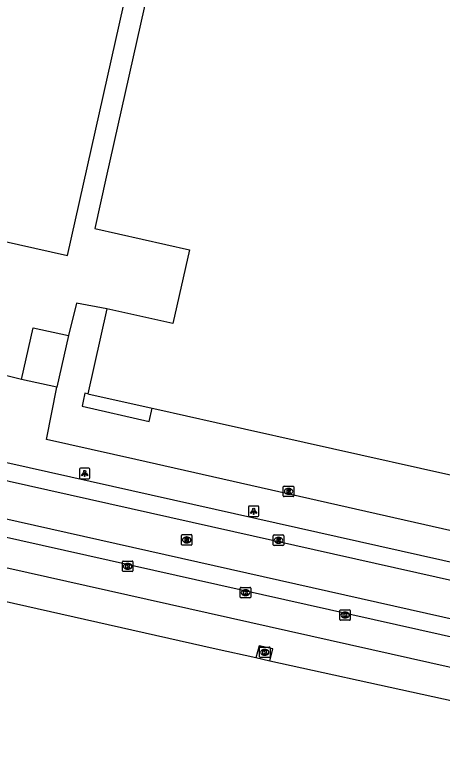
# Model space of a CAD drawing. Extents: x 162172 to 163187, y 382874 to 383684.
# Drawn here: x 162980.8 to 163021.6, y 382903.5 to 382974.7 of the extents above; entities that cross this region are included whole.
import ezdxf

# ---------------------------------------------------------------- set-up
doc = ezdxf.new("R2010")
doc.units = 0
for name, color, linetype in [('IMGEO_Berm_groen', 7, 'Continuous'), ('IMGEO_Kolk', 7, 'Continuous'), ('IMGEO_Lichtpunt', 7, 'Continuous'), ('IMGEO_Pand', 7, 'Continuous'), ('IMGEO_Parkeervlak_open', 7, 'Continuous'), ('IMGEO_Rijbaan_lokaal_gesloten', 7, 'Continuous'), ('IMGEO_Rioolput', 7, 'Continuous'), ('IMGEO_Voetpad_open', 7, 'Continuous'), ('IMGEO_Waterloop', 7, 'Continuous')]:
    doc.layers.add(name, color=color, linetype=linetype)

msp = doc.modelspace()

# ---------------------------------------------------------------- linework, layer by layer
at = {"layer": 'IMGEO_Berm_groen'}
msp.add_lwpolyline([(163005.132, 382913.018), (163005.401, 382914.188), (163004.092, 382914.475), (163003.786, 382913.313)], dxfattribs=at)
at = {"layer": 'IMGEO_Kolk'}
for p, q in [((162991.045, 382921.647), (162991.045, 382922.499)), ((162991.12, 382922.573), (162991.972, 382922.573)), ((162991.533, 382922.353), (162991.558, 382922.353)), ((162992.046, 382922.499), (162992.046, 382921.647)), ((162991.972, 382921.573), (162991.12, 382921.573)), ((162991.556, 382921.793), (162991.531, 382921.793)), ((163002.295, 382919.13), (163002.295, 382919.982)), ((163002.37, 382920.056), (163003.222, 382920.056)), ((163002.783, 382919.836), (163002.808, 382919.836)), ((163003.296, 382919.982), (163003.296, 382919.13)), ((163002.806, 382919.276), (163002.781, 382919.276)), ((163003.222, 382919.056), (163002.37, 382919.056)), ((163011.802, 382916.987), (163011.802, 382917.839)), ((163011.877, 382917.913), (163012.729, 382917.913)), ((163012.29, 382917.693), (163012.315, 382917.693)), ((163012.803, 382917.839), (163012.803, 382916.987)), ((163012.313, 382917.133), (163012.288, 382917.133)), ((163012.729, 382916.913), (163011.877, 382916.913)), ((163004.135, 382913.431), (163004.135, 382914.283)), ((163004.21, 382914.357), (163005.062, 382914.357)), ((163004.623, 382914.137), (163004.648, 382914.137)), ((163005.136, 382914.283), (163005.136, 382913.431)), ((163004.646, 382913.577), (163004.621, 382913.577)), ((163005.062, 382913.357), (163004.21, 382913.357))]:
    msp.add_line(p, q, dxfattribs=at)
for points in [[(162991.045, 382921.647), (162991.045, 382922.499)], [(162991.12, 382922.573), (162991.972, 382922.573)], [(162991.366, 382922.273), (162991.489, 382922.273), (162991.489, 382922.122), (162991.619, 382922.273), (162991.783, 382922.273), (162991.637, 382922.122), (162991.79, 382921.873), (162991.638, 382921.873), (162991.553, 382922.037), (162991.489, 382921.97), (162991.489, 382921.873), (162991.366, 382921.873), (162991.366, 382922.273)], [(162992.046, 382922.499), (162992.046, 382921.647)], [(162991.972, 382921.573), (162991.12, 382921.573)], [(163002.295, 382919.13), (163002.295, 382919.982)], [(163002.37, 382920.056), (163003.222, 382920.056)], [(163003.296, 382919.982), (163003.296, 382919.13)], [(163002.616, 382919.756), (163002.739, 382919.756), (163002.739, 382919.605), (163002.869, 382919.756), (163003.033, 382919.756), (163002.887, 382919.605), (163003.04, 382919.356), (163002.888, 382919.356), (163002.803, 382919.52), (163002.739, 382919.453), (163002.739, 382919.356), (163002.616, 382919.356), (163002.616, 382919.756)], [(163003.222, 382919.056), (163002.37, 382919.056)], [(163011.802, 382916.987), (163011.802, 382917.839)], [(163011.877, 382917.913), (163012.729, 382917.913)], [(163012.803, 382917.839), (163012.803, 382916.987)], [(163012.123, 382917.613), (163012.246, 382917.613), (163012.246, 382917.462), (163012.376, 382917.613), (163012.54, 382917.613), (163012.394, 382917.462), (163012.547, 382917.213), (163012.395, 382917.213), (163012.31, 382917.377), (163012.246, 382917.31), (163012.246, 382917.213), (163012.123, 382917.213), (163012.123, 382917.613)], [(163012.729, 382916.913), (163011.877, 382916.913)], [(163004.135, 382913.431), (163004.135, 382914.283)], [(163004.21, 382914.357), (163005.062, 382914.357)], [(163005.136, 382914.283), (163005.136, 382913.431)], [(163004.456, 382914.057), (163004.579, 382914.057), (163004.579, 382913.906), (163004.709, 382914.057), (163004.873, 382914.057), (163004.727, 382913.906), (163004.88, 382913.657), (163004.728, 382913.657), (163004.643, 382913.821), (163004.579, 382913.754), (163004.579, 382913.657), (163004.456, 382913.657), (163004.456, 382914.057)], [(163005.062, 382913.357), (163004.21, 382913.357)]]:
    msp.add_lwpolyline(points, dxfattribs=at)
for centre, start, end in [((162991.122, 382922.497), 91.55205, 178.44795), ((162991.122, 382922.497), 91.55205, 178.44795), ((162991.97, 382922.497), 1.55205, 88.44795), ((162991.97, 382922.497), 1.55205, 88.44795), ((162991.122, 382921.649), 181.55205, 268.44795), ((162991.122, 382921.649), 181.55205, 268.44795), ((162991.97, 382921.649), 271.55205, 358.44795), ((162991.97, 382921.649), 271.55205, 358.44795), ((163002.372, 382919.98), 91.55205, 178.44795), ((163002.372, 382919.98), 91.55205, 178.44795), ((163003.22, 382919.98), 1.55205, 88.44795), ((163003.22, 382919.98), 1.55205, 88.44795), ((163002.372, 382919.132), 181.55205, 268.44795), ((163002.372, 382919.132), 181.55205, 268.44795), ((163003.22, 382919.132), 271.55205, 358.44795), ((163003.22, 382919.132), 271.55205, 358.44795), ((163011.879, 382917.837), 91.55205, 178.44795), ((163011.879, 382917.837), 91.55205, 178.44795), ((163012.727, 382917.837), 1.55205, 88.44795), ((163012.727, 382917.837), 1.55205, 88.44795), ((163011.879, 382916.989), 181.55205, 268.44795), ((163011.879, 382916.989), 181.55205, 268.44795), ((163012.727, 382916.989), 271.55205, 358.44795), ((163012.727, 382916.989), 271.55205, 358.44795), ((163004.212, 382914.281), 91.55205, 178.44795), ((163004.212, 382914.281), 91.55205, 178.44795), ((163005.06, 382914.281), 1.55205, 88.44795), ((163005.06, 382914.281), 1.55205, 88.44795), ((163004.212, 382913.433), 181.55205, 268.44795), ((163004.212, 382913.433), 181.55205, 268.44795), ((163005.06, 382913.433), 271.55205, 358.44795), ((163005.06, 382913.433), 271.55205, 358.44795)]:
    msp.add_arc(centre, 0.0765, start, end, dxfattribs=at)
for centre, major_axis, ratio, start_param, end_param in [((162991.532, 382922.073), (-0.387, 0.002), 0.722429, 4.712389, 7.853982), ((162991.557, 382922.073), (-0.39, 0.002), 0.717154, 1.570796, 4.712389), ((163002.782, 382919.556), (-0.387, 0.002), 0.722429, 4.712389, 7.853982), ((163002.807, 382919.556), (-0.39, 0.002), 0.717154, 1.570796, 4.712389), ((163012.289, 382917.413), (-0.387, 0.002), 0.722429, 4.712389, 7.853982), ((163012.314, 382917.413), (-0.39, 0.002), 0.717154, 1.570796, 4.712389), ((163004.622, 382913.857), (-0.387, 0.002), 0.722429, 4.712389, 7.853982), ((163004.647, 382913.857), (-0.39, 0.002), 0.717154, 1.570796, 4.712389)]:
    msp.add_ellipse(centre, major_axis=major_axis, ratio=ratio, start_param=start_param, end_param=end_param, dxfattribs=at)
at = {"layer": 'IMGEO_Lichtpunt'}
for p, q in [((162986.941, 382931.338), (162986.941, 382930.531)), ((162986.941, 382931.338), (162986.941, 382930.531)), ((162987.843, 382931.433), (162987.035, 382931.433)), ((162987.843, 382931.433), (162987.035, 382931.433)), ((162987.937, 382930.531), (162987.937, 382931.338)), ((162987.937, 382930.531), (162987.937, 382931.338)), ((162987.035, 382930.437), (162987.843, 382930.437)), ((162987.035, 382930.437), (162987.843, 382930.437)), ((163003.075, 382927.735), (163003.075, 382926.928)), ((163003.075, 382927.735), (163003.075, 382926.928)), ((163003.977, 382927.83), (163003.169, 382927.83)), ((163003.977, 382927.83), (163003.169, 382927.83)), ((163004.071, 382926.928), (163004.071, 382927.735)), ((163004.071, 382926.928), (163004.071, 382927.735)), ((163003.169, 382926.834), (163003.977, 382926.834)), ((163003.169, 382926.834), (163003.977, 382926.834))]:
    msp.add_line(p, q, dxfattribs=at)
for points in [[(162987.315, 382931.002), (162987.354, 382930.974), (162987.166, 382930.712), (162987.128, 382930.739), (162987.315, 382931.002)], [(162987.417, 382930.954), (162987.464, 382930.954), (162987.464, 382930.632), (162987.417, 382930.632), (162987.417, 382930.954)], [(162987.527, 382930.974), (162987.565, 382931.001), (162987.752, 382930.739), (162987.713, 382930.711), (162987.527, 382930.974)], [(163003.449, 382927.399), (163003.488, 382927.371), (163003.3, 382927.109), (163003.262, 382927.136), (163003.449, 382927.399)], [(163003.551, 382927.351), (163003.598, 382927.351), (163003.598, 382927.029), (163003.551, 382927.029), (163003.551, 382927.351)], [(163003.661, 382927.371), (163003.699, 382927.398), (163003.886, 382927.136), (163003.847, 382927.108), (163003.661, 382927.371)]]:
    msp.add_lwpolyline(points, dxfattribs=at)
for centre in [(162987.44, 382931.136), (163003.574, 382927.533)]:
    msp.add_circle(centre, 0.0994, dxfattribs=at)
for centre, start, end in [((162987.035, 382931.338), 90, 180), ((162987.035, 382931.338), 90, 180), ((162987.843, 382931.338), 0, 90), ((162987.843, 382931.338), 0, 90), ((162987.035, 382930.531), 180, 270), ((162987.035, 382930.531), 180, 270), ((162987.843, 382930.531), 270, 0), ((162987.843, 382930.531), 270, 360), ((163003.169, 382927.735), 90, 180), ((163003.169, 382927.735), 90, 180), ((163003.977, 382927.735), 0, 90), ((163003.977, 382927.735), 0, 90), ((163003.169, 382926.928), 180, 270), ((163003.169, 382926.928), 180, 270), ((163003.977, 382926.928), 270, 0), ((163003.977, 382926.928), 270, 360)]:
    msp.add_arc(centre, 0.0946, start, end, dxfattribs=at)
at = {"layer": 'IMGEO_Pand'}
for points in [[(162937.818, 382956.094), (162943.272, 382980.459), (162974.522, 382973.439), (162970.437, 382955.191), (162985.807, 382951.75), (162999.194, 383011.55), (162937.754, 383025.212), (162921.784, 382953.417)], [(163014.36, 383009.297), (163001.356, 383012.184), (163000, 383006.126), (162998.629, 383000), (162989.503, 382959.234), (162988.402, 382954.323), (162997.44, 382952.297), (162995.861, 382945.256), (162989.566, 382946.667)], [(162989.566, 382946.667), (162987.748, 382938.554)], [(162981.402, 382939.92), (162982.5, 382944.851), (162985.878, 382944.1)], [(162985.878, 382944.1), (162984.781, 382939.169)], [(162984.781, 382939.169), (162981.402, 382939.92)], [(162987.748, 382938.554), (162993.865, 382937.183)], [(162993.865, 382937.183), (162994.32, 382937.081), (163000, 382935.807), (163022.198, 382930.829), (163048.344, 382924.966), (163054.02, 382923.693), (163066.783, 382920.831), (163078.547, 382918.193)]]:
    msp.add_lwpolyline(points, dxfattribs=at)
at = {"layer": 'IMGEO_Parkeervlak_open'}
for points in [[(162989.566, 382946.667), (162986.656, 382947.208), (162985.878, 382944.1)], [(162987.748, 382938.554), (162987.46, 382938.619), (162987.283, 382937.828), (162987.187, 382937.351), (162993.596, 382935.891), (162993.865, 382937.183)], [(163057.199, 382904.619), (162978.03, 382922.351)]]:
    msp.add_lwpolyline(points, dxfattribs=at)
at = {"layer": 'IMGEO_Rijbaan_lokaal_gesloten'}
for points in [[(162571.899, 383023.687), (162773.34, 382978.384), (162787.291, 382975.248), (162824.157, 382966.963), (162829.302, 382965.805), (162943.475, 382940.176), (162960.356, 382936.387), (163076.773, 382910.308)], [(162571.522, 383022.029), (162786.88, 382973.603), (162917.14, 382944.312), (162943.106, 382938.499), (163087.202, 382906.239)], [(163063.468, 382907.805), (162942.339, 382935.016), (162786.012, 382970.134), (162582.55, 383015.84)], [(162974.816, 382925.987), (163061.72, 382906.535)]]:
    msp.add_lwpolyline(points, dxfattribs=at)
at = {"layer": 'IMGEO_Rioolput'}
for p, q in [((163006.404, 382928.799), (163006.404, 382929.651)), ((163006.479, 382929.725), (163007.331, 382929.725)), ((163006.892, 382929.505), (163006.917, 382929.505)), ((163007.405, 382929.651), (163007.405, 382928.799)), ((163007.331, 382928.725), (163006.479, 382928.725)), ((163006.915, 382928.945), (163006.89, 382928.945)), ((162996.676, 382924.168), (162996.676, 382925.02)), ((162996.751, 382925.094), (162997.603, 382925.094)), ((162997.164, 382924.874), (162997.189, 382924.874)), ((162997.677, 382925.02), (162997.677, 382924.168)), ((163005.445, 382924.136), (163005.445, 382924.988)), ((163005.52, 382925.062), (163006.372, 382925.062)), ((163005.933, 382924.842), (163005.958, 382924.842)), ((163006.446, 382924.988), (163006.446, 382924.136)), ((162997.603, 382924.094), (162996.751, 382924.094)), ((162997.187, 382924.314), (162997.162, 382924.314)), ((163005.956, 382924.282), (163005.931, 382924.282)), ((163006.372, 382924.062), (163005.52, 382924.062))]:
    msp.add_line(p, q, dxfattribs=at)
for points in [[(163006.404, 382928.799), (163006.404, 382929.651)], [(163006.479, 382929.725), (163007.331, 382929.725)], [(163006.993, 382929.423), (163006.741, 382929.425), (163006.741, 382929.025)], [(163006.741, 382929.025), (163006.865, 382929.025), (163006.865, 382929.187), (163006.876, 382929.187)], [(163006.919, 382929.344), (163006.865, 382929.344), (163006.865, 382929.263)], [(163006.865, 382929.263), (163006.917, 382929.263)], [(163006.923, 382929.158), (163006.994, 382929.025), (163007.134, 382929.025), (163007.069, 382929.151)], [(163007.405, 382929.651), (163007.405, 382928.799)], [(163007.331, 382928.725), (163006.479, 382928.725)], [(162996.676, 382924.168), (162996.676, 382925.02)], [(162996.751, 382925.094), (162997.603, 382925.094)], [(162997.265, 382924.792), (162997.013, 382924.794), (162997.013, 382924.394)], [(162997.677, 382925.02), (162997.677, 382924.168)], [(163005.445, 382924.136), (163005.445, 382924.988)], [(163005.52, 382925.062), (163006.372, 382925.062)], [(163006.446, 382924.988), (163006.446, 382924.136)], [(162997.603, 382924.094), (162996.751, 382924.094)], [(162997.013, 382924.394), (162997.137, 382924.394), (162997.137, 382924.556), (162997.148, 382924.556)], [(162997.191, 382924.713), (162997.137, 382924.713), (162997.137, 382924.632)], [(162997.137, 382924.632), (162997.189, 382924.632)], [(162997.195, 382924.527), (162997.266, 382924.394), (162997.406, 382924.394), (162997.341, 382924.52)], [(163006.034, 382924.76), (163005.782, 382924.762), (163005.782, 382924.362)], [(163005.782, 382924.362), (163005.906, 382924.362), (163005.906, 382924.524), (163005.917, 382924.524)], [(163005.96, 382924.681), (163005.906, 382924.681), (163005.906, 382924.6)], [(163005.906, 382924.6), (163005.958, 382924.6)], [(163005.964, 382924.495), (163006.035, 382924.362), (163006.175, 382924.362), (163006.11, 382924.488)], [(163006.372, 382924.062), (163005.52, 382924.062)]]:
    msp.add_lwpolyline(points, dxfattribs=at)
for centre, radius, start, end in [((163006.481, 382929.649), 0.0765, 91.55205, 178.44795), ((163006.481, 382929.649), 0.0765, 91.55205, 178.44795), ((163006.875, 382929.134), 0.0533, 26.02933, 88.69889), ((163006.901, 382929.452), 0.19, 274.7715, 282.96867), ((163006.925, 382929.248), 0.0964, 77.00612, 93.18647), ((163006.939, 382929.305), 0.0378, 276.66336, 79.67722), ((163006.992, 382929.313), 0.109, 350.36119, 89.41601), ((163006.99, 382929.313), 0.112, 277.58423, 350.98172), ((163006.974, 382929.098), 0.108, 29.51342, 73.79051), ((163007.329, 382929.649), 0.0765, 1.55205, 88.44795), ((163007.329, 382929.649), 0.0765, 1.55205, 88.44795), ((163006.481, 382928.801), 0.0765, 181.55205, 268.44795), ((163006.481, 382928.801), 0.0765, 181.55205, 268.44795), ((163007.329, 382928.801), 0.0765, 271.55205, 358.44795), ((163007.329, 382928.801), 0.0765, 271.55205, 358.44795), ((162996.753, 382925.018), 0.0765, 91.55205, 178.44795), ((162996.753, 382925.018), 0.0765, 91.55205, 178.44795), ((162997.264, 382924.682), 0.109, 350.36119, 89.41601), ((162997.601, 382925.018), 0.0765, 1.55205, 88.44795), ((162997.601, 382925.018), 0.0765, 1.55205, 88.44795), ((163005.522, 382924.986), 0.0765, 91.55205, 178.44795), ((163005.522, 382924.986), 0.0765, 91.55205, 178.44795), ((163006.37, 382924.986), 0.0765, 1.55205, 88.44795), ((163006.37, 382924.986), 0.0765, 1.55205, 88.44795), ((162996.753, 382924.17), 0.0765, 181.55205, 268.44795), ((162996.753, 382924.17), 0.0765, 181.55205, 268.44795), ((162997.147, 382924.503), 0.0533, 26.02933, 88.69889), ((162997.173, 382924.821), 0.19, 274.7715, 282.96867), ((162997.197, 382924.617), 0.0964, 77.00612, 93.18647), ((162997.211, 382924.674), 0.0378, 276.66336, 79.67722), ((162997.262, 382924.682), 0.112, 277.58423, 350.98172), ((162997.246, 382924.467), 0.108, 29.51342, 73.79051), ((162997.601, 382924.17), 0.0765, 271.55205, 358.44795), ((162997.601, 382924.17), 0.0765, 271.55205, 358.44795), ((163005.522, 382924.138), 0.0765, 181.55205, 268.44795), ((163005.522, 382924.138), 0.0765, 181.55205, 268.44795), ((163005.916, 382924.471), 0.0533, 26.02933, 88.69889), ((163005.942, 382924.789), 0.19, 274.7715, 282.96867), ((163005.966, 382924.585), 0.0964, 77.00612, 93.18647), ((163005.98, 382924.642), 0.0378, 276.66336, 79.67722), ((163006.033, 382924.65), 0.109, 350.36119, 89.41601), ((163006.031, 382924.65), 0.112, 277.58423, 350.98172), ((163006.015, 382924.435), 0.108, 29.51342, 73.79051), ((163006.37, 382924.138), 0.0765, 271.55205, 358.44795), ((163006.37, 382924.138), 0.0765, 271.55205, 358.44795)]:
    msp.add_arc(centre, radius, start, end, dxfattribs=at)
for centre, major_axis, ratio, start_param, end_param in [((163006.891, 382929.225), (-0.387, 0.002), 0.722429, 4.712389, 7.853982), ((163006.916, 382929.225), (-0.39, 0.002), 0.717154, 1.570796, 4.712389), ((162997.163, 382924.594), (-0.387, 0.002), 0.722429, 4.712389, 7.853982), ((162997.188, 382924.594), (-0.39, 0.002), 0.717154, 1.570796, 4.712389), ((163005.932, 382924.562), (-0.387, 0.002), 0.722429, 4.712389, 7.853982), ((163005.957, 382924.562), (-0.39, 0.002), 0.717154, 1.570796, 4.712389)]:
    msp.add_ellipse(centre, major_axis=major_axis, ratio=ratio, start_param=start_param, end_param=end_param, dxfattribs=at)
at = {"layer": 'IMGEO_Voetpad_open'}
for points in [[(162981.402, 382939.92), (162976.633, 382941.095)], [(163077.342, 382912.864), (163066.871, 382915.427), (163052.88, 382918.586), (162992.328, 382932.257), (162983.779, 382934.187), (162984.781, 382939.169)]]:
    msp.add_lwpolyline(points, dxfattribs=at)
at = {"layer": 'IMGEO_Waterloop'}
for points in [[(163003.786, 382913.313), (163000, 382914.142), (162971.559, 382920.546)], [(163005.132, 382913.018), (163003.786, 382913.313)], [(163048.746, 382903.467), (163005.132, 382913.018)]]:
    msp.add_lwpolyline(points, dxfattribs=at)

doc.saveas('drawing.dxf')
